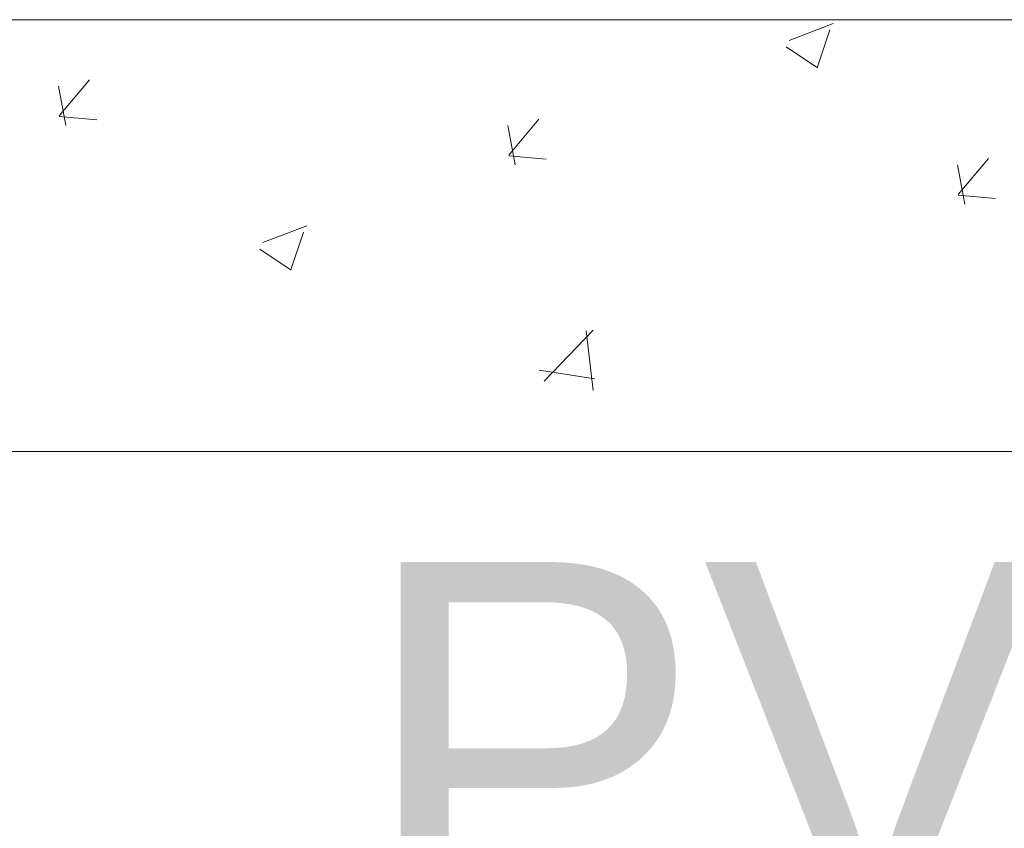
# Model space of a CAD drawing. Header units: feet. Extents: x 8 to 127, y 6 to 90.
# Tile 342 of 538: x 48.247 to 48.647, y 49.697 to 50.025. Entities that reach past the tile are written whole.
import ezdxf

# ---------------------------------------------------------------- set-up
doc = ezdxf.new("R2010")
doc.units = ezdxf.units.FT
doc.header["$MEASUREMENT"] = 0
for name, color, linetype in [('ESQUADRIAS', 252, 'Continuous'), ('MOBILIÁRIO2', 250, 'Continuous'), ('NO ESPESSURA', 250, 'Continuous')]:
    doc.layers.add(name, color=color, linetype=linetype)
doc.layers.add('TQ-Textos conduto Sub-coletores', color=108, linetype='Continuous', lineweight=9)
doc.styles.add('Arial', font='arial.ttf')

msp = doc.modelspace()

# ---------------------------------------------------------------- linework, layer by layer
at = {"layer": 'ESQUADRIAS', "lineweight": 5}
msp.add_line((49.04022, 50.02504), (47.54022, 50.02504), dxfattribs=at)
at = {"layer": 'MOBILIÁRIO2', "lineweight": 5}
msp.add_line((47.54022, 49.85004), (49.04022, 49.85004), dxfattribs=at)
at = {"layer": 'NO ESPESSURA', "linetype": 'Continuous', "lineweight": 5}
for p, q in [((48.55941, 50.01664), (48.5772, 50.02347)), ((48.57073, 50.00553), (48.57588, 50.02088)), ((48.55821, 50.01399), (48.57085, 50.00547)), ((48.26613, 49.98217), (48.2632, 49.99809)), ((48.26351, 49.98603), (48.27575, 50.00063)), ((48.26349, 49.98582), (48.27867, 49.98449)), ((48.44832, 49.96623), (48.44538, 49.98215)), ((48.44569, 49.9701), (48.45794, 49.98469)), ((48.44567, 49.96988), (48.46086, 49.96855)), ((48.6305, 49.95029), (48.62757, 49.96621)), ((48.62788, 49.95416), (48.64012, 49.96875)), ((48.62786, 49.95394), (48.64304, 49.95261)), ((48.346, 49.93472), (48.36378, 49.94154)), ((48.35731, 49.9236), (48.36246, 49.93895)), ((48.3448, 49.93206), (48.35743, 49.92354)), ((48.46007, 49.87856), (48.47985, 49.89917)), ((48.47988, 49.87473), (48.47707, 49.89885)), ((48.45801, 49.88291), (48.4806, 49.87941))]:
    msp.add_line(p, q, dxfattribs=at)

# ---------------------------------------------------------------- texts
at = {"layer": 'TQ-Textos conduto Sub-coletores', "insert": (48.81545, 49.65304), "char_height": 0.15, "width": 0.8620427, "attachment_point": 9, "line_spacing_factor": 0.6, "style": 'Arial'}
msp.add_mtext('PVC', dxfattribs=at)

doc.saveas('drawing.dxf')
